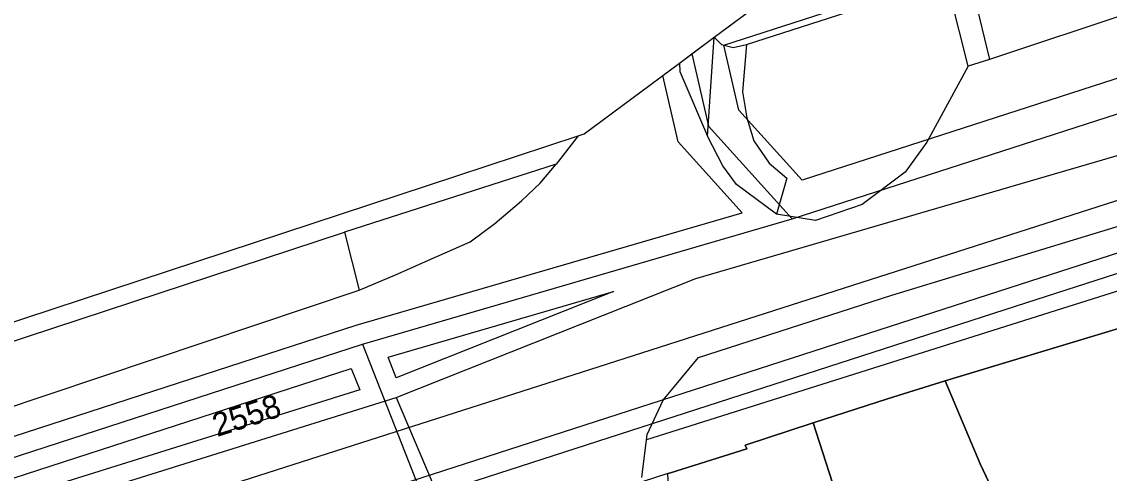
# Model space of a CAD drawing. Extents: x -263423 to -261326, y -1240067 to -1237864.
# Drawn here: x -262607.5 to -262514.1, y -1238701.3 to -1238662.5 of the extents above; entities that cross this region are included whole.
import ezdxf

# ---------------------------------------------------------------- set-up
doc = ezdxf.new("R2010")
doc.units = 0
for name, color, linetype in [('body_kn', 7, 'Continuous'), ('katuz_linie', 7, 'Continuous'), ('kladpar_druhypozemkov', 7, 'Continuous'), ('kladpar_hranice', 7, 'Continuous'), ('kladpar_parcelnecisla', 7, 'Continuous'), ('kladpar_plochy', 7, 'Continuous'), ('tarchy_linie', 7, 'Continuous'), ('zappar_hrandruhpozemk', 7, 'Continuous'), ('zuob_linie', 7, 'Continuous'), ('zuob_plochy', 7, 'Continuous')]:
    doc.layers.add(name, color=color, linetype=linetype)

msp = doc.modelspace()

# ---------------------------------------------------------------- linework, layer by layer
at = {"layer": 'body_kn'}
for p, q in [((-262548.03, -1238663.88), (-262548.03, -1238663.88)), ((-262548.03, -1238663.88), (-262548.03, -1238663.88)), ((-262547.4, -1238664.49), (-262547.4, -1238664.49)), ((-262547.18, -1238664.55), (-262547.18, -1238664.55)), ((-262547.18, -1238664.55), (-262547.18, -1238664.55)), ((-262546.39, -1238664.75), (-262546.39, -1238664.75)), ((-262545.25, -1238664.5), (-262545.25, -1238664.5)), ((-262545.25, -1238664.5), (-262545.25, -1238664.5)), ((-262549.93, -1238665.3), (-262549.93, -1238665.3)), ((-262549.93, -1238665.3), (-262549.93, -1238665.3)), ((-262524.39, -1238665.79), (-262524.39, -1238665.79)), ((-262524.39, -1238665.79), (-262524.39, -1238665.79)), ((-262551.01, -1238666.1), (-262551.01, -1238666.1)), ((-262551.01, -1238666.1), (-262551.01, -1238666.1)), ((-262526.23, -1238666.35), (-262526.23, -1238666.35)), ((-262526.23, -1238666.35), (-262526.23, -1238666.35)), ((-262552.43, -1238667.16), (-262552.43, -1238667.16)), ((-262550.97, -1238666.82), (-262550.97, -1238666.82)), ((-262545.59, -1238668.57), (-262545.59, -1238668.57)), ((-262545.89, -1238670.14), (-262545.89, -1238670.14)), ((-262545.23, -1238670.8), (-262545.23, -1238670.8)), ((-262559.7, -1238672.35), (-262559.7, -1238672.35)), ((-262559.7, -1238672.35), (-262559.7, -1238672.35)), ((-262559.18, -1238672.18), (-262559.18, -1238672.18)), ((-262548.6, -1238672.37), (-262548.6, -1238672.37)), ((-262548.6, -1238672.37), (-262548.6, -1238672.37)), ((-262548.5, -1238671.5), (-262548.5, -1238671.5)), ((-262551.11, -1238672.86), (-262551.11, -1238672.86)), ((-262544.61, -1238672.78), (-262544.61, -1238672.78)), ((-262529.76, -1238672.88), (-262529.76, -1238672.88)), ((-262561.59, -1238674.78), (-262561.59, -1238674.78)), ((-262547.28, -1238674.92), (-262547.28, -1238674.92)), ((-262543.29, -1238674.69), (-262543.29, -1238674.69)), ((-262570.12, -1238675.78), (-262570.12, -1238675.78)), ((-262570.12, -1238675.78), (-262570.12, -1238675.78)), ((-262541.77, -1238675.97), (-262541.77, -1238675.97)), ((-262531.62, -1238675.47), (-262531.62, -1238675.47)), ((-262562.96, -1238676.4), (-262562.96, -1238676.4)), ((-262546.09, -1238676.52), (-262546.09, -1238676.52)), ((-262540.48, -1238676.16), (-262540.48, -1238676.16)), ((-262564.56, -1238677.92), (-262564.56, -1238677.92)), ((-262535.32, -1238678.24), (-262535.32, -1238678.24)), ((-262566.85, -1238679.87), (-262566.85, -1238679.87)), ((-262545.63, -1238678.96), (-262545.63, -1238678.96)), ((-262542.68, -1238679.08), (-262542.68, -1238679.08)), ((-262542.68, -1238679.08), (-262542.68, -1238679.08)), ((-262541.33, -1238679.48), (-262541.33, -1238679.48)), ((-262539.32, -1238679.62), (-262539.32, -1238679.62)), ((-262579.74, -1238680.61), (-262579.74, -1238680.61)), ((-262568.96, -1238681.45), (-262568.96, -1238681.45)), ((-262571.82, -1238682.7), (-262571.82, -1238682.7)), ((-262575.38, -1238684.27), (-262575.38, -1238684.27)), ((-262549.59, -1238684.59), (-262549.59, -1238684.59)), ((-262521.73, -1238685.07), (-262521.73, -1238685.07)), ((-262578.5, -1238685.58), (-262578.5, -1238685.58)), ((-262578.5, -1238685.58), (-262578.5, -1238685.58)), ((-262556.67, -1238685.72), (-262556.67, -1238685.72)), ((-262532.77, -1238686.02), (-262532.77, -1238686.02)), ((-262521.21, -1238686.69), (-262521.21, -1238686.69)), ((-262578.74, -1238688.61), (-262578.74, -1238688.61)), ((-262578.22, -1238690.23), (-262578.22, -1238690.23)), ((-262578.22, -1238690.23), (-262578.22, -1238690.23)), ((-262576, -1238691.35), (-262576, -1238691.35)), ((-262576, -1238691.35), (-262576, -1238691.35)), ((-262557.17, -1238691.92), (-262557.17, -1238691.92)), ((-262549.36, -1238691.38), (-262549.36, -1238691.38)), ((-262579.17, -1238692.32), (-262579.17, -1238692.32)), ((-262575.31, -1238693.12), (-262575.31, -1238693.12)), ((-262528.19, -1238693.37), (-262528.19, -1238693.37)), ((-262578.45, -1238694.15), (-262578.45, -1238694.15)), ((-262575.32, -1238694.81), (-262575.32, -1238694.81)), ((-262575.32, -1238694.81), (-262575.32, -1238694.81)), ((-262552.41, -1238695.04), (-262552.41, -1238695.04)), ((-262533.15, -1238694.92), (-262533.15, -1238694.92)), ((-262539.51, -1238696.98), (-262539.51, -1238696.98)), ((-262553.84, -1238698.44), (-262553.84, -1238698.44)), ((-262553.84, -1238698.44), (-262553.84, -1238698.44)), ((-262553.78, -1238697.99), (-262553.78, -1238697.99)), ((-262545.35, -1238698.91), (-262545.35, -1238698.91)), ((-262545.23, -1238699.23), (-262545.23, -1238699.23)), ((-262551.78, -1238701.28), (-262551.78, -1238701.28)), ((-262525.19, -1238700.51), (-262525.19, -1238700.51))]:
    msp.add_line(p, q, dxfattribs=at)
at = {"layer": 'katuz_linie'}
msp.add_lwpolyline([(-262775.35, -1238736.45), (-262735.27, -1238722.57), (-262742.12, -1238728.6), (-262740.88, -1238732.05), (-262570.12, -1238675.78), (-262559.7, -1238672.35), (-262559.18, -1238672.18), (-262551.01, -1238666.1), (-262548.03, -1238663.88), (-262543.32, -1238660.38), (-262542.42, -1238659.37), (-262541.78, -1238659.66), (-262527.66, -1238655.01), (-262518.2, -1238651.9), (-262515.03, -1238650.85), (-262514.56, -1238650.7), (-262513.25, -1238650.28), (-262493.26, -1238644.42), (-262484.92, -1238641.76), (-262482.32, -1238640.93), (-262469.83, -1238636.93), (-262467.6, -1238636.18), (-262425.26, -1238621.92)], dxfattribs=at)
at = {"layer": 'kladpar_druhypozemkov'}
msp.add_line((-262587.83, -1238694.93), (-262587.83, -1238694.93), dxfattribs=at)
at = {"layer": 'kladpar_hranice'}
msp.add_line((-262528.19, -1238693.37), (-262463.87, -1238673.94), dxfattribs=at)
for points in [[(-262570.12, -1238675.78), (-262559.7, -1238672.35), (-262559.18, -1238672.18), (-262551.01, -1238666.1), (-262548.03, -1238663.88), (-262543.32, -1238660.38), (-262542.42, -1238659.37), (-262541.78, -1238659.66), (-262527.66, -1238655.01), (-262518.2, -1238651.9), (-262515.03, -1238650.85), (-262514.56, -1238650.7), (-262513.25, -1238650.28), (-262493.26, -1238644.42), (-262484.92, -1238641.76), (-262482.32, -1238640.93), (-262469.83, -1238636.93), (-262467.6, -1238636.18), (-262425.26, -1238621.92)], [(-262432.09, -1238663.67), (-262455.65, -1238671.41), (-262459.6, -1238672.64), (-262463.87, -1238673.94), (-262528.19, -1238693.37), (-262533.15, -1238694.92), (-262539.51, -1238696.98), (-262545.35, -1238698.91), (-262545.23, -1238699.23), (-262551.78, -1238701.28), (-262551.99, -1238701.35), (-262554.21, -1238702.06), (-262562.65, -1238704.77), (-262562.71, -1238704.58), (-262568.56, -1238706.38), (-262574.21, -1238708.19), (-262575.1, -1238708.37), (-262585.72, -1238711.67), (-262594.36, -1238714.54), (-262602.64, -1238717.87), (-262603, -1238718.01), (-262606.31, -1238719.34), (-262612.65, -1238721.52)], [(-262463.87, -1238673.94), (-262459.62, -1238687.16), (-262450.77, -1238715.01), (-262460.33, -1238718.73), (-262481.38, -1238723.01), (-262497.34, -1238726.37), (-262510.87, -1238730.75), (-262525.19, -1238700.51), (-262528.19, -1238693.37)], [(-262775.35, -1238736.45), (-262735.27, -1238722.57), (-262742.12, -1238728.6), (-262740.88, -1238732.05), (-262570.12, -1238675.78)], [(-262502.76, -1238740.86), (-262522.41, -1238748.16), (-262524.34, -1238743.51), (-262524.54, -1238743.57), (-262534, -1238714.12), (-262539.51, -1238696.98), (-262533.15, -1238694.92), (-262528.19, -1238693.37), (-262525.19, -1238700.51), (-262510.87, -1238730.75)], [(-262551.99, -1238701.35), (-262551.78, -1238701.28), (-262545.23, -1238699.23), (-262545.35, -1238698.91), (-262539.51, -1238696.98), (-262534, -1238714.12), (-262543.71, -1238717.24), (-262546.44, -1238708.76), (-262551.57, -1238710.46), (-262551.99, -1238701.35)]]:
    msp.add_lwpolyline(points, dxfattribs=at)
at = {"layer": 'kladpar_plochy'}
for p, q in [((-262528.19, -1238693.37), (-262463.87, -1238673.94)), ((-262525.19, -1238700.51), (-262528.19, -1238693.37)), ((-262510.87, -1238730.75), (-262525.19, -1238700.51))]:
    msp.add_line(p, q, dxfattribs=at)
for points in [[(-262775.35, -1238736.45), (-262735.27, -1238722.57), (-262742.12, -1238728.6), (-262740.88, -1238732.05), (-262570.12, -1238675.78), (-262559.7, -1238672.35), (-262559.18, -1238672.18), (-262551.01, -1238666.1), (-262548.03, -1238663.88), (-262543.32, -1238660.38), (-262542.42, -1238659.37), (-262541.78, -1238659.66), (-262527.66, -1238655.01), (-262518.2, -1238651.9), (-262515.03, -1238650.85), (-262514.56, -1238650.7), (-262513.25, -1238650.28), (-262493.26, -1238644.42), (-262484.92, -1238641.76), (-262482.32, -1238640.93), (-262469.83, -1238636.93), (-262467.6, -1238636.18), (-262425.26, -1238621.92)], [(-262432.09, -1238663.67), (-262455.65, -1238671.41), (-262459.6, -1238672.64), (-262463.87, -1238673.94), (-262528.19, -1238693.37), (-262533.15, -1238694.92), (-262539.51, -1238696.98), (-262545.35, -1238698.91), (-262545.23, -1238699.23), (-262551.78, -1238701.28), (-262551.99, -1238701.35), (-262554.21, -1238702.06), (-262562.65, -1238704.77), (-262562.71, -1238704.58), (-262568.56, -1238706.38), (-262574.21, -1238708.19), (-262575.1, -1238708.37), (-262585.72, -1238711.67), (-262594.36, -1238714.54), (-262602.64, -1238717.87), (-262603, -1238718.01), (-262606.31, -1238719.34), (-262612.65, -1238721.52)], [(-262502.76, -1238740.86), (-262522.41, -1238748.16), (-262524.34, -1238743.51), (-262524.54, -1238743.57), (-262534, -1238714.12), (-262539.51, -1238696.98), (-262533.15, -1238694.92), (-262528.19, -1238693.37), (-262525.19, -1238700.51), (-262510.87, -1238730.75)]]:
    msp.add_lwpolyline(points, dxfattribs=at)
msp.add_lwpolyline([(-262551.99, -1238701.35), (-262551.78, -1238701.28), (-262545.23, -1238699.23), (-262545.35, -1238698.91), (-262539.51, -1238696.98), (-262534, -1238714.12), (-262543.71, -1238717.24), (-262546.44, -1238708.76), (-262551.57, -1238710.46)], close=True, dxfattribs=at)
at = {"layer": 'tarchy_linie'}
for p, q in [((-262578.22, -1238690.23), (-262571.48, -1238707.32)), ((-262575.32, -1238694.81), (-262570.17, -1238706.9))]:
    msp.add_line(p, q, dxfattribs=at)
for points in [[(-262822.74, -1238779.25), (-262789.34, -1238769.25), (-262755.15, -1238752.18), (-262662.78, -1238722.18), (-262575.32, -1238694.81), (-262549.59, -1238684.59), (-262510.76, -1238673.25), (-262446.29, -1238652.03), (-262387.97, -1238633.8), (-262274.41, -1238597.6), (-262267.42, -1238595.28), (-262264.24, -1238594.43)], [(-262821.51, -1238774.65), (-262772.9, -1238761), (-262557.17, -1238691.92), (-262357.83, -1238627.94), (-262278.18, -1238602.08), (-262270.31, -1238598.46), (-262263.92, -1238595.52)], [(-262780.24, -1238755.79), (-262578.22, -1238690.23), (-262541.33, -1238679.48), (-262449.48, -1238649.79), (-262390.82, -1238630.8), (-262301.16, -1238601.86), (-262273.37, -1238605.1), (-262260.92, -1238605.62)], [(-262769.28, -1238765.08), (-262521.73, -1238685.07), (-262422.14, -1238652.96), (-262273.37, -1238605.1)], [(-262547.18, -1238664.55), (-262455.53, -1238635), (-262451.87, -1238647.51), (-262540.48, -1238676.16), (-262545.89, -1238670.14), (-262547.18, -1238664.55)], [(-262421.62, -1238654.58), (-262521.21, -1238686.69), (-262570.33, -1238702.56), (-262568.69, -1238706.42), (-262570.17, -1238706.9), (-262571.48, -1238707.32), (-262573.05, -1238707.82), (-262574.59, -1238703.94), (-262770.18, -1238767.16), (-262771, -1238764.62), (-262773.67, -1238765.37), (-262770.49, -1238772.19)], [(-262779.16, -1238753.65), (-262578.74, -1238688.61), (-262545.63, -1238678.96), (-262551.11, -1238672.86), (-262552.43, -1238667.16), (-262551.01, -1238666.1), (-262549.93, -1238665.3), (-262548.03, -1238663.88), (-262546.17, -1238662.5)], [(-262549.93, -1238665.3), (-262548.5, -1238671.5), (-262541.33, -1238679.48)], [(-262576, -1238691.35), (-262556.67, -1238685.72), (-262575.31, -1238693.12), (-262576, -1238691.35)], [(-262777.2, -1238758.05), (-262777.81, -1238756.79), (-262579.17, -1238692.32), (-262578.45, -1238694.15), (-262663.25, -1238720.69), (-262755.74, -1238750.73), (-262757.79, -1238751.75), (-262774.18, -1238757), (-262777.2, -1238758.05)]]:
    msp.add_lwpolyline(points, dxfattribs=at)
at = {"layer": 'zappar_hrandruhpozemk'}
for p, q in [((-262526.18, -1238658.4), (-262524.39, -1238665.79)), ((-262545.25, -1238664.5), (-262528.08, -1238658.96)), ((-262526.23, -1238666.35), (-262528.08, -1238658.96)), ((-262510.4, -1238661.12), (-262524.39, -1238665.79)), ((-262548.6, -1238672.37), (-262548.03, -1238663.88)), ((-262524.39, -1238665.79), (-262526.23, -1238666.35)), ((-262551.01, -1238666.1), (-262550.97, -1238666.82)), ((-262550.97, -1238666.82), (-262548.6, -1238672.37)), ((-262559.7, -1238672.35), (-262561.59, -1238674.78)), ((-262531.62, -1238675.47), (-262535.32, -1238678.24)), ((-262542.68, -1238679.08), (-262546.09, -1238676.52)), ((-262575.38, -1238684.27), (-262571.82, -1238682.7)), ((-262578.5, -1238685.58), (-262575.38, -1238684.27)), ((-262629.04, -1238702.54), (-262578.5, -1238685.58)), ((-262552.41, -1238695.04), (-262549.36, -1238691.38)), ((-262554.23, -1238701.68), (-262553.84, -1238698.44))]:
    msp.add_line(p, q, dxfattribs=at)
for points in [[(-262549.36, -1238691.38), (-262532.77, -1238686.02), (-262457.72, -1238663.15), (-262428.88, -1238653.93)], [(-262440.39, -1238662.59), (-262468.54, -1238671.5), (-262553.84, -1238698.44)], [(-262548.03, -1238663.88), (-262547.4, -1238664.49), (-262546.39, -1238664.75), (-262545.25, -1238664.5), (-262545.59, -1238668.57), (-262545.23, -1238670.8), (-262544.61, -1238672.78), (-262543.29, -1238674.69), (-262541.77, -1238675.97), (-262542.68, -1238679.08)], [(-262526.23, -1238666.35), (-262529.76, -1238672.88), (-262531.62, -1238675.47)], [(-262546.09, -1238676.52), (-262547.28, -1238674.92), (-262548.6, -1238672.37)], [(-262571.82, -1238682.7), (-262568.96, -1238681.45), (-262566.85, -1238679.87), (-262564.56, -1238677.92), (-262562.96, -1238676.4), (-262561.59, -1238674.78), (-262579.74, -1238680.61), (-262578.5, -1238685.58)], [(-262535.32, -1238678.24), (-262539.32, -1238679.62), (-262542.68, -1238679.08)], [(-262661.43, -1238707.59), (-262618.39, -1238693.32), (-262579.74, -1238680.61)], [(-262553.84, -1238698.44), (-262553.78, -1238697.99), (-262552.41, -1238695.04)]]:
    msp.add_lwpolyline(points, dxfattribs=at)
at = {"layer": 'zuob_linie'}
msp.add_lwpolyline([(-262775.35, -1238736.45), (-262735.27, -1238722.57), (-262742.12, -1238728.6), (-262740.88, -1238732.05), (-262570.12, -1238675.78), (-262559.7, -1238672.35), (-262559.18, -1238672.18), (-262551.01, -1238666.1), (-262548.03, -1238663.88), (-262543.32, -1238660.38), (-262542.42, -1238659.37), (-262541.78, -1238659.66), (-262527.66, -1238655.01), (-262518.2, -1238651.9), (-262515.03, -1238650.85), (-262514.56, -1238650.7), (-262513.25, -1238650.28), (-262493.26, -1238644.42), (-262484.92, -1238641.76), (-262482.32, -1238640.93), (-262469.83, -1238636.93), (-262467.6, -1238636.18), (-262425.26, -1238621.92)], dxfattribs=at)
at = {"layer": 'zuob_plochy'}
msp.add_lwpolyline([(-262775.35, -1238736.45), (-262735.27, -1238722.57), (-262742.12, -1238728.6), (-262740.88, -1238732.05), (-262570.12, -1238675.78), (-262559.7, -1238672.35), (-262559.18, -1238672.18), (-262551.01, -1238666.1), (-262548.03, -1238663.88), (-262543.32, -1238660.38), (-262542.42, -1238659.37), (-262541.78, -1238659.66), (-262527.66, -1238655.01), (-262518.2, -1238651.9), (-262515.03, -1238650.85), (-262514.56, -1238650.7), (-262513.25, -1238650.28), (-262493.26, -1238644.42), (-262484.92, -1238641.76), (-262482.32, -1238640.93), (-262469.83, -1238636.93), (-262467.6, -1238636.18), (-262425.26, -1238621.92)], dxfattribs=at)

# ---------------------------------------------------------------- texts
at = {"layer": 'kladpar_parcelnecisla'}
msp.add_text('2558', height=2, rotation=18, dxfattribs=at).set_placement((-262590.689, -1238698.21))

doc.saveas('drawing.dxf')
